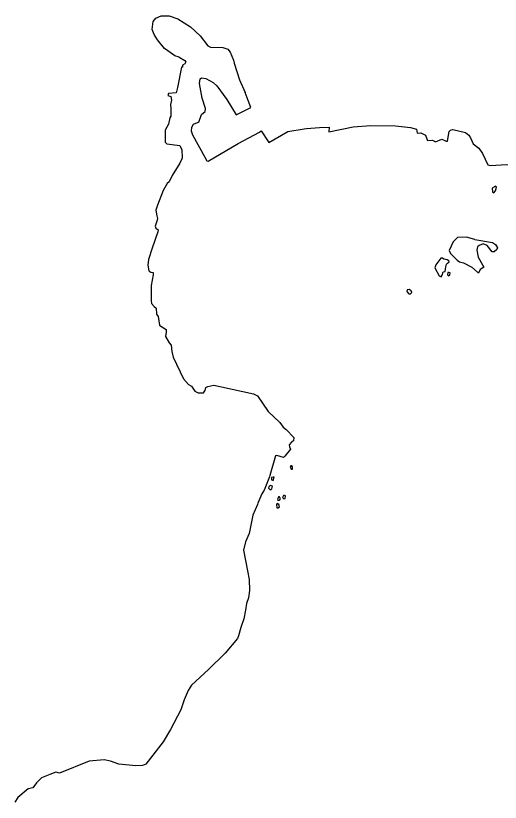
# Model space of a CAD drawing. Extents: x 0 to 2603, y -226 to 830.
# Drawn here: x 53.7 to 57.17, y 464.87 to 470.5 of the extents above; entities that cross this region are included whole.
import ezdxf

# ---------------------------------------------------------------- set-up
doc = ezdxf.new("R2010")
doc.units = 0
doc.layers.add('CT_TSH_Map_Town_Limits', color=7, linetype='Continuous')

msp = doc.modelspace()

# ---------------------------------------------------------------- linework, layer by layer
at = {"layer": 'CT_TSH_Map_Town_Limits'}
for points in [[(54.8722, 470.2035), (54.8414, 470.2116), (54.7915, 470.2481), (54.7671, 470.265), (54.7175, 470.3259), (54.6933, 470.3649), (54.6796, 470.401), (54.6878, 470.4589), (54.7061, 470.482), (54.7436, 470.4996), (54.8015, 470.499), (54.8632, 470.4779), (54.954, 470.419), (55.0242, 470.3566), (55.079, 470.284), (55.0969, 470.2735), (55.1844, 470.2713), (55.2203, 470.2594), (55.2381, 470.2386), (55.2608, 470.1818), (55.2658, 470.1599), (55.3046, 470.041), (55.3462, 469.9492)], [(54.8722, 470.2035), (54.9143, 470.1786), (54.9207, 470.1696), (54.9141, 470.1555), (54.8974, 470.1453), (54.8972, 470.1325)], [(54.8972, 470.1325), (54.8895, 470.1312), (54.8598, 469.9847)], [(55.0146, 469.7386), (55.0331, 469.7912), (55.059, 469.8128), (55.0605, 469.8347), (55.0368, 469.9096), (55.0184, 470.0153), (55.0239, 470.0488), (55.033, 470.0552), (55.0627, 470.051)], [(55.0627, 470.051), (55.1164, 470.0222), (55.142, 469.9988), (55.2132, 469.9003), (55.2803, 469.7901), (55.3852, 469.8433), (55.3663, 469.8937)], [(54.8504, 469.9487), (54.7962, 469.9428), (54.7923, 469.9286), (54.8129, 469.922)], [(54.8598, 469.9847), (54.8504, 469.9487)], [(55.3663, 469.8937), (55.3462, 469.9492)], [(54.8129, 469.922), (54.8177, 469.8949), (54.811, 469.8641), (54.8133, 469.8331)], [(54.8133, 469.8331), (54.8128, 469.7816), (54.805, 469.7689)], [(54.805, 469.7689), (54.7955, 469.7226), (54.7719, 469.6803), (54.7736, 469.5953), (54.7839, 469.5823), (54.8765, 469.5698), (54.8791, 469.5659)], [(55.0146, 469.7386), (54.9732, 469.7209), (54.9601, 469.7004), (54.9599, 469.6746), (54.9686, 469.6463), (55.0573, 469.4869), (55.0711, 469.4598), (55.0815, 469.4571), (55.2964, 469.5852), (55.4478, 469.6662), (55.4609, 469.6751)], [(55.4609, 469.6751), (55.5154, 469.5921)], [(55.5154, 469.5921), (55.6501, 469.6695), (55.7675, 469.6902), (55.7842, 469.6913)], [(55.7842, 469.6913), (55.877, 469.6982)], [(55.877, 469.6982), (55.9479, 469.7014), (55.945, 469.6679)], [(55.945, 469.6679), (56.1193, 469.705), (56.2455, 469.714), (56.4232, 469.7111), (56.53, 469.6998), (56.5724, 469.6878), (56.5773, 469.6595), (56.6029, 469.6605), (56.6364, 469.6447), (56.6464, 469.6188), (56.6502, 469.6072), (56.6863, 469.6082), (56.7094, 469.5977)], [(56.7094, 469.5977), (56.7533, 469.6153), (56.7853, 469.602), (56.7956, 469.602), (56.8053, 469.6702), (56.8157, 469.679)], [(56.8157, 469.679), (56.8324, 469.684), (56.9237, 469.6626), (56.948, 469.6443), (56.9581, 469.6249)], [(56.9581, 469.6249), (56.9783, 469.5835), (57.0179, 469.5523), (57.046, 469.5134), (57.0837, 469.4319), (57.0992, 469.4266), (57.219, 469.4344), (57.2615, 469.4237), (57.2984, 469.3822), (57.3111, 469.3667), (57.3214, 469.3665), (57.3364, 469.3754)], [(54.8791, 469.5659), (54.8929, 469.5387)], [(54.8929, 469.5387), (54.8936, 469.4809), (54.8911, 469.4744)], [(54.8911, 469.4744), (54.8766, 469.4437), (54.8229, 469.3566), (54.8006, 469.3091), (54.7876, 469.2976)], [(54.7876, 469.2976), (54.7588, 469.2477), (54.7179, 469.1424), (54.7061, 469.1065), (54.7133, 469.0666), (54.7182, 469.0472), (54.7156, 469.0356)], [(57.1257, 469.2319), (57.1374, 469.2447), (57.1454, 469.2728), (57.1351, 469.2794), (57.13, 469.2756), (57.1144, 469.2641), (57.1168, 469.2384), (57.1257, 469.2319)], [(54.7156, 469.0356), (54.7011, 468.9919), (54.706, 468.9778), (54.7215, 468.9673), (54.7212, 468.9531), (54.6789, 468.835), (54.6524, 468.7543), (54.6482, 468.713), (54.6568, 468.673), (54.6696, 468.6625), (54.6863, 468.6599), (54.6861, 468.6431), (54.6713, 468.5673), (54.6716, 468.4578), (54.674, 468.4384), (54.6931, 468.4164), (54.7084, 468.406), (54.7106, 468.3622), (54.7233, 468.3452), (54.7318, 468.2833), (54.7497, 468.2729), (54.7611, 468.2638), (54.779, 468.252), (54.7789, 468.2327), (54.7747, 468.2018), (54.8014, 468.1564), (54.8167, 468.1397), (54.8202, 468.0959), (54.8288, 468.0558), (54.9045, 467.8993), (54.939, 467.859), (54.9607, 467.8472), (54.9849, 467.8109), (55.0092, 467.8004), (55.0465, 467.7988), (55.0557, 467.8128), (55.0583, 467.8167)], [(56.9912, 468.897), (56.9295, 468.9131), (56.8652, 468.9124), (56.8352, 468.8817), (56.8208, 468.8496)], [(56.9912, 468.897), (57.1171, 468.8752), (57.1376, 468.8608), (57.1516, 468.8375), (57.1477, 468.8247), (57.1294, 468.8081), (57.114, 468.8082), (57.0796, 468.8536), (57.0502, 468.8656), (57.0217, 468.8555), (57.0087, 468.8453), (57.0034, 468.8208), (57.0131, 468.7705), (57.0462, 468.7162)], [(56.8208, 468.8496), (56.8063, 468.8176), (56.8164, 468.7982), (56.8636, 468.7488)], [(56.7582, 468.764), (56.7466, 468.7641), (56.7113, 468.7168), (56.7034, 468.695), (56.7351, 468.6367), (56.7492, 468.6301), (56.757, 468.643), (56.7624, 468.6661), (56.7778, 468.6685), (56.7833, 468.7019), (56.7873, 468.7212), (56.7939, 468.729)], [(56.7939, 468.729), (56.8067, 468.7365), (56.803, 468.7443), (56.7928, 468.7521), (56.7671, 468.7575), (56.7582, 468.764)], [(56.8636, 468.7488), (56.8815, 468.7371), (56.9097, 468.7303), (56.9688, 468.6989), (57.0095, 468.6625), (57.0172, 468.6572)], [(57.0462, 468.7162), (57.0537, 468.6994), (57.0278, 468.6829), (57.0172, 468.6572)], [(56.8021, 468.6373), (56.8111, 468.645), (56.8125, 468.6591), (56.8035, 468.6618), (56.7971, 468.6606), (56.7943, 468.6439), (56.8021, 468.6373)], [(56.529, 468.5086), (56.5381, 468.5175), (56.5332, 468.5304), (56.519, 468.5395), (56.5049, 468.5358), (56.5034, 468.5242), (56.5174, 468.5087), (56.529, 468.5086)], [(55.0583, 467.8167), (55.0636, 467.8372), (55.0779, 467.8449), (55.1205, 467.8547), (55.1771, 467.8426)], [(55.1771, 467.8426), (55.4058, 467.7928), (55.4327, 467.7784), (55.5102, 467.6657), (55.5932, 467.5863), (55.6174, 467.5538)], [(55.6174, 467.5538), (55.639, 467.5357), (55.6952, 467.4797)], [(55.6952, 467.4797), (55.6911, 467.4552), (55.6782, 467.4451)], [(55.6782, 467.4451), (55.6612, 467.4272), (55.6624, 467.4117), (55.6712, 467.3962), (55.6295, 467.3451)], [(55.6295, 467.3451), (55.6191, 467.3362), (55.5716, 467.3508), (55.5639, 467.347), (55.5213, 467.2083), (55.52, 467.1967)], [(55.6841, 467.2532), (55.6855, 467.2686), (55.6804, 467.2777), (55.6713, 467.2777), (55.6714, 467.2739), (55.6674, 467.2675), (55.6738, 467.2532), (55.6841, 467.2532)], [(55.52, 467.1967), (55.4805, 467.1032), (55.4647, 467.0762), (55.4371, 467.0082), (55.4332, 467.0006)], [(55.5455, 467.172), (55.5522, 467.1952), (55.5469, 467.1965), (55.534, 467.1927), (55.5352, 467.176), (55.5455, 467.172)], [(55.5242, 467.1053), (55.5372, 467.1129), (55.5413, 467.1309), (55.5271, 467.1348), (55.5141, 467.1273), (55.5127, 467.1157), (55.5242, 467.1053)], [(55.5802, 467.0275), (55.5828, 467.03), (55.5905, 467.0312), (55.5996, 467.0414), (55.592, 467.0544), (55.5843, 467.0545), (55.5763, 467.0365), (55.5802, 467.0275)], [(55.6214, 467.0399), (55.6318, 467.0424), (55.6332, 467.0618), (55.6282, 467.0643), (55.6192, 467.0644), (55.6138, 467.0503), (55.6214, 467.0399)], [(55.4332, 467.0006), (55.4014, 466.9223), (55.3732, 466.7912), (55.3469, 466.7335), (55.3347, 466.6717), (55.3617, 466.5247), (55.3739, 466.4628), (55.3771, 466.3842), (55.3688, 466.3314), (55.3556, 466.2904), (55.3474, 466.2441), (55.3366, 466.181), (55.3154, 466.1182), (55.298, 466.059), (55.2915, 466.0411), (55.2015, 465.9352), (55.0833, 465.8178), (54.9612, 465.7055), (54.9364, 465.6672), (54.9087, 465.6004), (54.8848, 465.5298), (54.81, 465.3875), (54.759, 465.3005), (54.6352, 465.1407), (54.6094, 465.1306), (54.5629, 465.1272), (54.4407, 465.1413), (54.3804, 465.1624), (54.3368, 465.1705), (54.2285, 465.1613), (54.0151, 465.077), (53.9895, 465.0824), (53.9468, 465.0673), (53.8873, 465.0422), (53.8523, 465.0063), (53.8248, 464.9706), (53.7913, 464.9631), (53.7173, 464.9007), (53.6964, 464.8675)], [(55.5809, 466.9747), (55.5914, 466.9837), (55.5864, 467.0004), (55.5748, 467.0069), (55.5696, 467.0006), (55.572, 466.9748), (55.5809, 466.9747)]]:
    msp.add_lwpolyline(points, dxfattribs=at)

doc.saveas('drawing.dxf')
